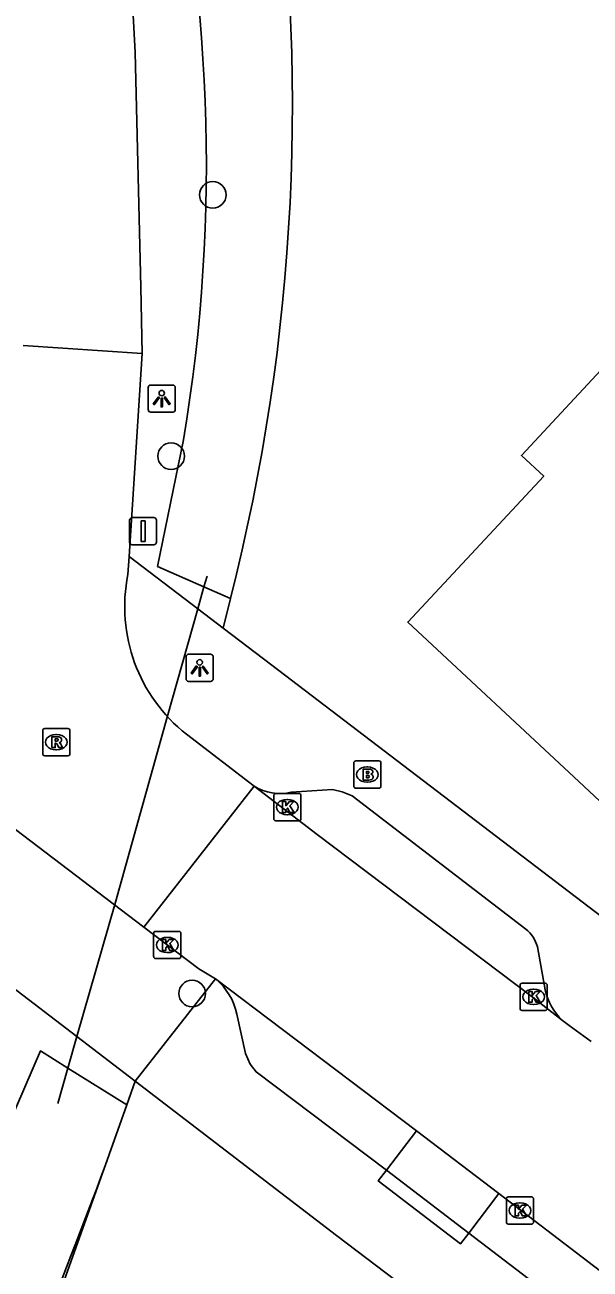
# Model space of a CAD drawing. Extents: x 159628 to 160723, y 388176 to 389416.
# Drawn here: x 160440.96 to 160461.73, y 388630.45 to 388676.17 of the extents above; entities that cross this region are included whole.
import ezdxf

# ---------------------------------------------------------------- set-up
doc = ezdxf.new("R2010")
doc.units = 0
for name, color, linetype in [('IMGEO_Afsluitpaal', 7, 'Continuous'), ('IMGEO_Berm_groen', 7, 'Continuous'), ('IMGEO_Boom', 7, 'Continuous'), ('IMGEO_Brandkraan', 7, 'Continuous'), ('IMGEO_Duiker', 7, 'Continuous'), ('IMGEO_Kolk', 7, 'Continuous'), ('IMGEO_Lichtpunt', 7, 'Continuous'), ('IMGEO_Pand', 7, 'Continuous'), ('IMGEO_Parkeervlak_open', 7, 'Continuous'), ('IMGEO_Rijbaan_lokaal_gesloten', 7, 'Continuous'), ('IMGEO_Rijbaan_lokaal_open', 7, 'Continuous'), ('IMGEO_Rioolput', 7, 'Continuous'), ('IMGEO_Voetpad_open', 7, 'Continuous'), ('IMGEO_Waterloop', 7, 'Continuous')]:
    doc.layers.add(name, color=color, linetype=linetype)

msp = doc.modelspace()

# ---------------------------------------------------------------- linework, layer by layer
at = {"layer": 'IMGEO_Afsluitpaal'}
for p, q in [((160444.905, 388658.066), (160445.695, 388658.066)), ((160445.695, 388658.066), (160444.905, 388658.066)), ((160444.805, 388657.166), (160444.805, 388657.966)), ((160444.805, 388657.966), (160444.805, 388657.166)), ((160445.795, 388657.966), (160445.795, 388657.166)), ((160445.795, 388657.166), (160445.795, 388657.966)), ((160445.695, 388657.066), (160444.905, 388657.066)), ((160444.905, 388657.066), (160445.695, 388657.066))]:
    msp.add_line(p, q, dxfattribs=at)
msp.add_lwpolyline([(160445.225, 388657.941), (160445.375, 388657.941), (160445.375, 388657.191), (160445.225, 388657.191), (160445.225, 388657.941)], dxfattribs=at)
for centre, start, end in [((160444.905, 388657.966), 90, 180), ((160444.905, 388657.966), 90, 180), ((160445.695, 388657.966), 0, 90), ((160445.695, 388657.966), 360, 90), ((160444.905, 388657.166), 180, 270), ((160444.905, 388657.166), 180, 270), ((160445.695, 388657.166), 270, 0), ((160445.695, 388657.166), 270, 0)]:
    msp.add_arc(centre, 0.1, start, end, dxfattribs=at)
at = {"layer": 'IMGEO_Berm_groen'}
for points in [[(160448.508, 388655.087), (160448.24, 388654.005)], [(160445.015, 388637.348), (160444.706, 388636.484)], [(160444.055, 388634.663), (160439.82, 388622.82), (160434.06, 388609.33), (160426.76, 388595.873), (160418.317, 388583.095)]]:
    msp.add_lwpolyline(points, dxfattribs=at)
at = {"layer": 'IMGEO_Boom'}
for centre in [(160447.861, 388669.926), (160446.33, 388660.323), (160447.102, 388640.575)]:
    msp.add_circle(centre, 0.489, dxfattribs=at)
at = {"layer": 'IMGEO_Brandkraan'}
for p, q in [((160453.041, 388648.195), (160453.041, 388649.047)), ((160453.116, 388649.121), (160453.968, 388649.121)), ((160453.529, 388648.901), (160453.554, 388648.901)), ((160454.042, 388649.047), (160454.042, 388648.195)), ((160453.968, 388648.121), (160453.116, 388648.121)), ((160453.552, 388648.341), (160453.527, 388648.341))]:
    msp.add_line(p, q, dxfattribs=at)
for points in [[(160453.041, 388648.195), (160453.041, 388649.047)], [(160453.116, 388649.121), (160453.968, 388649.121)], [(160454.042, 388649.047), (160454.042, 388648.195)], [(160453.389, 388648.821), (160453.389, 388648.421), (160453.602, 388648.421)], [(160453.62, 388648.821), (160453.389, 388648.821)], [(160453.568, 388648.74), (160453.514, 388648.74), (160453.514, 388648.664)], [(160453.514, 388648.664), (160453.567, 388648.664)], [(160453.576, 388648.588), (160453.514, 388648.588), (160453.514, 388648.507)], [(160453.514, 388648.507), (160453.576, 388648.507)], [(160453.968, 388648.121), (160453.116, 388648.121)]]:
    msp.add_lwpolyline(points, dxfattribs=at)
for centre, radius, start, end in [((160453.118, 388649.045), 0.0765, 91.552, 178.448), ((160453.118, 388649.045), 0.0765, 91.552, 178.448), ((160453.966, 388649.045), 0.0765, 1.552, 88.448), ((160453.966, 388649.045), 0.0765, 1.552, 88.448), ((160453.569, 388648.702), 0.0379, 267.8285, 90.9355), ((160453.577, 388648.547), 0.0404, 269.8759, 90.5077), ((160453.608, 388648.672), 0.251, 268.6676, 293.5347), ((160453.624, 388648.676), 0.145, 59.4692, 91.5367), ((160453.649, 388648.723), 0.0922, 285.5137, 58.1501), ((160453.654, 388648.531), 0.105, 301.3115, 78.989), ((160453.118, 388648.197), 0.0765, 181.552, 268.448), ((160453.118, 388648.197), 0.0765, 181.552, 268.448), ((160453.966, 388648.197), 0.0765, 271.552, 358.448), ((160453.966, 388648.197), 0.0765, 271.552, 358.448)]:
    msp.add_arc(centre, radius, start, end, dxfattribs=at)
for centre, major_axis, ratio, start_param, end_param in [((160453.528, 388648.621), (-0.387, 0.002), 0.722429, 4.712389, 7.853982), ((160453.553, 388648.621), (-0.39, 0.002), 0.717154, 1.570796, 4.712389)]:
    msp.add_ellipse(centre, major_axis=major_axis, ratio=ratio, start_param=start_param, end_param=end_param, dxfattribs=at)
at = {"layer": 'IMGEO_Duiker'}
msp.add_lwpolyline([(160442.168, 388636.53), (160442.538, 388637.837), (160442.866, 388638.996), (160444.292, 388643.932), (160446.185, 388650.731), (160447.311, 388654.712), (160447.539, 388655.517), (160447.651, 388655.912)], dxfattribs=at)
at = {"layer": 'IMGEO_Kolk'}
for p, q in [((160450.102, 388647.001), (160450.102, 388647.853)), ((160450.177, 388647.927), (160451.029, 388647.927)), ((160450.59, 388647.707), (160450.615, 388647.707)), ((160451.103, 388647.853), (160451.103, 388647.001)), ((160450.613, 388647.147), (160450.588, 388647.147)), ((160451.029, 388646.927), (160450.177, 388646.927)), ((160445.69, 388641.932), (160445.69, 388642.784)), ((160445.765, 388642.858), (160446.617, 388642.858)), ((160446.178, 388642.638), (160446.203, 388642.638)), ((160446.691, 388642.784), (160446.691, 388641.932)), ((160446.201, 388642.078), (160446.176, 388642.078)), ((160446.617, 388641.858), (160445.765, 388641.858)), ((160459.152, 388640.026), (160459.152, 388640.878)), ((160459.227, 388640.952), (160460.079, 388640.952)), ((160459.64, 388640.732), (160459.665, 388640.732)), ((160460.153, 388640.878), (160460.153, 388640.026)), ((160460.079, 388639.952), (160459.227, 388639.952)), ((160459.663, 388640.172), (160459.638, 388640.172)), ((160458.65, 388632.174), (160458.65, 388633.026)), ((160458.725, 388633.1), (160459.577, 388633.1)), ((160459.138, 388632.88), (160459.163, 388632.88)), ((160459.651, 388633.026), (160459.651, 388632.174)), ((160459.577, 388632.1), (160458.725, 388632.1)), ((160459.161, 388632.32), (160459.136, 388632.32))]:
    msp.add_line(p, q, dxfattribs=at)
for points in [[(160450.102, 388647.001), (160450.102, 388647.853)], [(160450.177, 388647.927), (160451.029, 388647.927)], [(160450.423, 388647.627), (160450.546, 388647.627), (160450.546, 388647.476), (160450.676, 388647.627), (160450.84, 388647.627), (160450.694, 388647.476), (160450.847, 388647.227), (160450.695, 388647.227), (160450.61, 388647.391), (160450.546, 388647.324), (160450.546, 388647.227), (160450.423, 388647.227), (160450.423, 388647.627)], [(160451.103, 388647.853), (160451.103, 388647.001)], [(160451.029, 388646.927), (160450.177, 388646.927)], [(160445.69, 388641.932), (160445.69, 388642.784)], [(160445.765, 388642.858), (160446.617, 388642.858)], [(160446.011, 388642.558), (160446.134, 388642.558), (160446.134, 388642.407), (160446.264, 388642.558), (160446.428, 388642.558), (160446.282, 388642.407), (160446.435, 388642.158), (160446.283, 388642.158), (160446.198, 388642.322), (160446.134, 388642.255), (160446.134, 388642.158), (160446.011, 388642.158), (160446.011, 388642.558)], [(160446.691, 388642.784), (160446.691, 388641.932)], [(160446.617, 388641.858), (160445.765, 388641.858)], [(160459.152, 388640.026), (160459.152, 388640.878)], [(160459.227, 388640.952), (160460.079, 388640.952)], [(160459.473, 388640.652), (160459.596, 388640.652), (160459.596, 388640.501), (160459.726, 388640.652), (160459.89, 388640.652), (160459.744, 388640.501), (160459.897, 388640.252), (160459.745, 388640.252), (160459.66, 388640.416), (160459.596, 388640.349), (160459.596, 388640.252), (160459.473, 388640.252), (160459.473, 388640.652)], [(160460.153, 388640.878), (160460.153, 388640.026)], [(160460.079, 388639.952), (160459.227, 388639.952)], [(160458.65, 388632.174), (160458.65, 388633.026)], [(160458.725, 388633.1), (160459.577, 388633.1)], [(160459.651, 388633.026), (160459.651, 388632.174)], [(160458.971, 388632.8), (160459.094, 388632.8), (160459.094, 388632.649), (160459.224, 388632.8), (160459.388, 388632.8), (160459.242, 388632.649), (160459.395, 388632.4), (160459.243, 388632.4), (160459.158, 388632.564), (160459.094, 388632.497), (160459.094, 388632.4), (160458.971, 388632.4), (160458.971, 388632.8)], [(160459.577, 388632.1), (160458.725, 388632.1)]]:
    msp.add_lwpolyline(points, dxfattribs=at)
for centre, start, end in [((160450.179, 388647.851), 91.552, 178.448), ((160450.179, 388647.851), 91.552, 178.448), ((160451.027, 388647.851), 1.552, 88.448), ((160451.027, 388647.851), 1.552, 88.448), ((160450.179, 388647.003), 181.552, 268.448), ((160450.179, 388647.003), 181.552, 268.448), ((160451.027, 388647.003), 271.552, 358.448), ((160451.027, 388647.003), 271.552, 358.448), ((160445.767, 388642.782), 91.552, 178.448), ((160445.767, 388642.782), 91.552, 178.448), ((160446.615, 388642.782), 1.552, 88.448), ((160446.615, 388642.782), 1.552, 88.448), ((160445.767, 388641.934), 181.552, 268.448), ((160445.767, 388641.934), 181.552, 268.448), ((160446.615, 388641.934), 271.552, 358.448), ((160446.615, 388641.934), 271.552, 358.448), ((160459.229, 388640.876), 91.552, 178.448), ((160459.229, 388640.876), 91.552, 178.448), ((160460.077, 388640.876), 1.552, 88.448), ((160460.077, 388640.876), 1.552, 88.448), ((160459.229, 388640.028), 181.552, 268.448), ((160459.229, 388640.028), 181.552, 268.448), ((160460.077, 388640.028), 271.552, 358.448), ((160460.077, 388640.028), 271.552, 358.448), ((160458.727, 388633.024), 91.552, 178.448), ((160458.727, 388633.024), 91.552, 178.448), ((160459.575, 388633.024), 1.552, 88.448), ((160459.575, 388633.024), 1.552, 88.448), ((160458.727, 388632.176), 181.552, 268.448), ((160458.727, 388632.176), 181.552, 268.448), ((160459.575, 388632.176), 271.552, 358.448), ((160459.575, 388632.176), 271.552, 358.448)]:
    msp.add_arc(centre, 0.0765, start, end, dxfattribs=at)
for centre, major_axis, ratio, start_param, end_param in [((160450.589, 388647.427), (-0.387, 0.002), 0.722429, 4.712389, 7.853982), ((160450.614, 388647.427), (-0.39, 0.002), 0.717154, 1.570796, 4.712389), ((160446.177, 388642.358), (-0.387, 0.002), 0.722429, 4.712389, 7.853982), ((160446.202, 388642.358), (-0.39, 0.002), 0.717154, 1.570796, 4.712389), ((160459.639, 388640.452), (-0.387, 0.002), 0.722429, 4.712389, 7.853982), ((160459.664, 388640.452), (-0.39, 0.002), 0.717154, 1.570796, 4.712389), ((160459.137, 388632.6), (-0.387, 0.002), 0.722429, 4.712389, 7.853982), ((160459.162, 388632.6), (-0.39, 0.002), 0.717154, 1.570796, 4.712389)]:
    msp.add_ellipse(centre, major_axis=major_axis, ratio=ratio, start_param=start_param, end_param=end_param, dxfattribs=at)
at = {"layer": 'IMGEO_Lichtpunt'}
for p, q in [((160445.488, 388662.841), (160445.488, 388662.034)), ((160445.488, 388662.841), (160445.488, 388662.034)), ((160446.39, 388662.936), (160445.582, 388662.936)), ((160446.39, 388662.936), (160445.582, 388662.936)), ((160446.484, 388662.034), (160446.484, 388662.841)), ((160446.484, 388662.034), (160446.484, 388662.841)), ((160445.582, 388661.94), (160446.39, 388661.94)), ((160445.582, 388661.94), (160446.39, 388661.94)), ((160447.784, 388653.043), (160446.976, 388653.043)), ((160447.784, 388653.043), (160446.976, 388653.043)), ((160446.882, 388652.948), (160446.882, 388652.141)), ((160446.882, 388652.948), (160446.882, 388652.141)), ((160447.878, 388652.141), (160447.878, 388652.948)), ((160447.878, 388652.141), (160447.878, 388652.948)), ((160446.976, 388652.047), (160447.784, 388652.047)), ((160446.976, 388652.047), (160447.784, 388652.047))]:
    msp.add_line(p, q, dxfattribs=at)
for points in [[(160445.862, 388662.505), (160445.901, 388662.477), (160445.713, 388662.215), (160445.675, 388662.242), (160445.862, 388662.505)], [(160445.964, 388662.457), (160446.011, 388662.457), (160446.011, 388662.135), (160445.964, 388662.135), (160445.964, 388662.457)], [(160446.074, 388662.477), (160446.112, 388662.504), (160446.299, 388662.242), (160446.26, 388662.214), (160446.074, 388662.477)], [(160447.256, 388652.612), (160447.295, 388652.584), (160447.107, 388652.322), (160447.069, 388652.349), (160447.256, 388652.612)], [(160447.358, 388652.564), (160447.405, 388652.564), (160447.405, 388652.242), (160447.358, 388652.242), (160447.358, 388652.564)], [(160447.468, 388652.584), (160447.506, 388652.611), (160447.693, 388652.349), (160447.654, 388652.321), (160447.468, 388652.584)]]:
    msp.add_lwpolyline(points, dxfattribs=at)
for centre in [(160445.987, 388662.639), (160447.381, 388652.746)]:
    msp.add_circle(centre, 0.0994, dxfattribs=at)
for centre, start, end in [((160445.582, 388662.841), 90, 180), ((160445.582, 388662.841), 90, 180), ((160446.39, 388662.841), 0, 90), ((160446.39, 388662.841), 0, 90), ((160445.582, 388662.034), 180, 270), ((160445.582, 388662.034), 180, 270), ((160446.39, 388662.034), 270, 0), ((160446.39, 388662.034), 270, 360), ((160446.976, 388652.948), 90, 180), ((160446.976, 388652.948), 90, 180), ((160447.784, 388652.948), 0, 90), ((160447.784, 388652.948), 0, 90), ((160446.976, 388652.141), 180, 270), ((160446.976, 388652.141), 180, 270), ((160447.784, 388652.141), 270, 0), ((160447.784, 388652.141), 270, 360)]:
    msp.add_arc(centre, 0.0946, start, end, dxfattribs=at)
at = {"layer": 'IMGEO_Pand'}
msp.add_lwpolyline([(160471.955, 388655.754), (160471.835, 388655.659), (160470.903, 388654.657), (160468.521, 388652.097), (160470.181, 388650.532), (160464.967, 388644.948), (160461.313, 388648.361), (160455.028, 388654.227), (160460.023, 388659.588), (160459.203, 388660.352), (160462.612, 388664.011), (160462.835, 388664.25)], dxfattribs=at)
at = {"layer": 'IMGEO_Parkeervlak_open'}
for points in [[(160454.246, 388634.083), (160455.348, 388635.527)], [(160458.374, 388633.219), (160457.268, 388631.77)]]:
    msp.add_lwpolyline(points, dxfattribs=at)
at = {"layer": 'IMGEO_Rijbaan_lokaal_gesloten'}
for points in [[(160444.698, 388680.896), (160445.005, 388675.155), (160445.222, 388666.537), (160445.268, 388664.098)], [(160460.712, 388639.589), (160459.596, 388640.453), (160451.702, 388646.423), (160449.379, 388648.196)], [(160447.964, 388641.112), (160447.348, 388641.481), (160445.327, 388643.009)], [(160447.964, 388641.112), (160455.348, 388635.527)], [(160460.712, 388639.589), (160460.956, 388639.4), (160461.761, 388638.812)], [(160455.348, 388635.527), (160458.374, 388633.219)], [(160458.374, 388633.219), (160467.149, 388626.526)]]:
    msp.add_lwpolyline(points, dxfattribs=at)
at = {"layer": 'IMGEO_Rijbaan_lokaal_open'}
for points in [[(160440.895, 388664.386), (160445.268, 388664.098)], [(160445.268, 388664.098), (160444.787, 388656.633)], [(160444.787, 388656.633), (160444.744, 388655.968)], [(160445.327, 388643.009), (160430.911, 388653.976)], [(160446.896, 388650.101), (160449.379, 388648.196)], [(160449.379, 388648.196), (160445.327, 388643.009)]]:
    msp.add_lwpolyline(points, dxfattribs=at)
msp.add_arc((160450.597, 388654.787), 5.971, 168.5893, 231.6965, dxfattribs=at)
at = {"layer": 'IMGEO_Rioolput'}
for p, q in [((160441.612, 388649.388), (160441.612, 388650.24)), ((160441.687, 388650.314), (160442.539, 388650.314)), ((160442.613, 388650.24), (160442.613, 388649.388)), ((160442.1, 388650.094), (160442.125, 388650.094)), ((160442.123, 388649.534), (160442.098, 388649.534)), ((160442.539, 388649.314), (160441.687, 388649.314))]:
    msp.add_line(p, q, dxfattribs=at)
for points in [[(160441.612, 388649.388), (160441.612, 388650.24)], [(160441.687, 388650.314), (160442.539, 388650.314)], [(160442.613, 388650.24), (160442.613, 388649.388)], [(160442.201, 388650.012), (160441.949, 388650.014), (160441.949, 388649.614)], [(160442.127, 388649.933), (160442.073, 388649.933), (160442.073, 388649.852)], [(160442.073, 388649.852), (160442.125, 388649.852)], [(160441.949, 388649.614), (160442.073, 388649.614), (160442.073, 388649.776), (160442.084, 388649.776)], [(160442.131, 388649.747), (160442.202, 388649.614), (160442.342, 388649.614), (160442.277, 388649.74)], [(160442.539, 388649.314), (160441.687, 388649.314)]]:
    msp.add_lwpolyline(points, dxfattribs=at)
for centre, radius, start, end in [((160441.689, 388650.238), 0.0765, 91.552, 178.448), ((160441.689, 388650.238), 0.0765, 91.552, 178.448), ((160442.537, 388650.238), 0.0765, 1.552, 88.448), ((160442.537, 388650.238), 0.0765, 1.552, 88.448), ((160442.109, 388650.041), 0.19, 274.7715, 282.9687), ((160442.133, 388649.837), 0.0964, 77.0061, 93.1865), ((160442.147, 388649.894), 0.0378, 276.6634, 79.6772), ((160442.2, 388649.902), 0.109, 350.3612, 89.416), ((160442.198, 388649.902), 0.112, 277.5842, 350.9817), ((160442.182, 388649.687), 0.108, 29.5134, 73.7905), ((160441.689, 388649.39), 0.0765, 181.552, 268.448), ((160441.689, 388649.39), 0.0765, 181.552, 268.448), ((160442.083, 388649.723), 0.0533, 26.0293, 88.6989), ((160442.537, 388649.39), 0.0765, 271.552, 358.448), ((160442.537, 388649.39), 0.0765, 271.552, 358.448)]:
    msp.add_arc(centre, radius, start, end, dxfattribs=at)
for centre, major_axis, ratio, start_param, end_param in [((160442.099, 388649.814), (-0.387, 0.002), 0.722429, 4.712389, 7.853982), ((160442.124, 388649.814), (-0.39, 0.002), 0.717154, 1.570796, 4.712389)]:
    msp.add_ellipse(centre, major_axis=major_axis, ratio=ratio, start_param=start_param, end_param=end_param, dxfattribs=at)
at = {"layer": 'IMGEO_Voetpad_open'}
for points in [[(160448.24, 388654.005), (160447.311, 388654.712), (160444.787, 388656.633)], [(160448.24, 388654.005), (160450.027, 388652.645), (160464.587, 388641.545)], [(160450.745, 388647.969), (160452.258, 388648.07), (160452.614, 388647.988), (160452.979, 388647.838), (160459.361, 388642.94)], [(160459.789, 388642.287), (160460.082, 388640.712)], [(160445.015, 388637.348), (160447.964, 388641.112)], [(160440.306, 388640.958), (160442.866, 388638.996), (160445.015, 388637.348)], [(160454.246, 388634.083), (160449.456, 388637.696), (160449.24, 388637.977), (160449.059, 388638.37), (160448.745, 388639.816)], [(160473.922, 388615.363), (160452.411, 388631.678), (160445.015, 388637.348)], [(160457.268, 388631.77), (160456.965, 388631.373), (160453.942, 388633.685), (160454.246, 388634.083)], [(160454.246, 388634.083), (160457.268, 388631.77)], [(160466.036, 388625.067), (160457.268, 388631.77)]]:
    msp.add_lwpolyline(points, dxfattribs=at)
for centre, radius, start, end in [((160450.339, 388649.748), 1.825, 238.267, 282.8627), ((160458.629, 388641.993), 1.197, 14.2044, 52.2802), ((160446.513, 388639.354), 2.279, 11.6885, 50.4598), ((160462.065, 388641.086), 2.018, 190.6917, 227.8929)]:
    msp.add_arc(centre, radius, start, end, dxfattribs=at)
at = {"layer": 'IMGEO_Waterloop'}
for points in [[(160448.508, 388655.087), (160447.539, 388655.517), (160445.835, 388656.274), (160446.786, 388660.921)], [(160429.634, 388610.908), (160441.529, 388638.466), (160442.538, 388637.837), (160444.706, 388636.484)], [(160444.706, 388636.484), (160444.055, 388634.663)]]:
    msp.add_lwpolyline(points, dxfattribs=at)
for centre, radius, start, end in [((160386.328, 388671.036), 61.298, 350.50207, 13.85431), ((160377.481, 388673.235), 73.309, 345.66707, 8.69143), ((160271.208, 388697.491), 183.911, 331.19029, 340.02424)]:
    msp.add_arc(centre, radius, start, end, dxfattribs=at)

doc.saveas('drawing.dxf')
